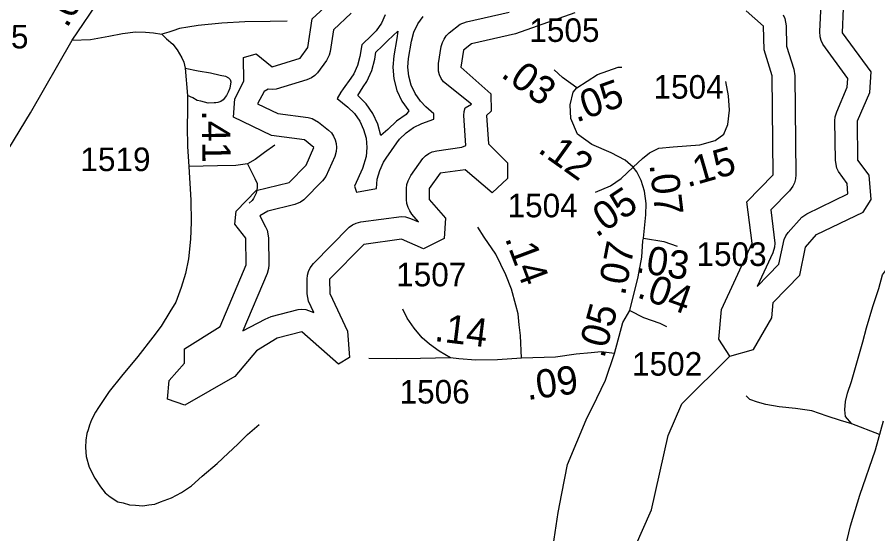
# Model space of a CAD drawing. Extents: x 2290615 to 2522933, y 819489 to 1012715.
# Drawn here: x 2334829 to 2339390, y 999881 to 1002622 of the extents above; entities that cross this region are included whole.
import ezdxf

# ---------------------------------------------------------------- set-up
doc = ezdxf.new("R2010")
doc.units = 0
for name, color, linetype in [('Exist Hydrographic Buffer Line', 7, 'Continuous'), ('Exist Hydrographic Lake Shore', 7, 'Continuous'), ('Exist Hydrographic Misc Water Feature', 7, 'Continuous'), ('Exist Road Non-System Type 51', 7, 'Continuous'), ('Exist Road Secondary Mileage Tenths English Label', 7, 'Continuous'), ('Exist Road Secondary Type 51 Attributed', 7, 'Continuous'), ('Exist Road Secondary Type 51 Number Label', 7, 'Continuous')]:
    doc.layers.add(name, color=color, linetype=linetype)

msp = doc.modelspace()

# ---------------------------------------------------------------- linework, layer by layer
at = {"layer": 'Exist Hydrographic Buffer Line'}
for points in [[(2339227, 1001739.7), (2339180.9, 1001803.2), (2339172.2, 1001822.1), (2339164.9, 1001862), (2339162.8, 1002073), (2339164.7, 1002093.8), (2339172.4, 1002120.1), (2339228.4, 1002251.5), (2339231.3, 1002296.3), (2339097.8, 1002479.1), (2339089.2, 1002498.1), (2339083.7, 1002518.4), (2339082.2, 1002545.6), (2339090.6, 1002691.6)], [(2336024.5, 1000958.3), (2336142.6, 1001020.7), (2336175.2, 1001034.6), (2336317.1, 1001071.9), (2336337.8, 1001073.7), (2336358.7, 1001071.9), (2336401, 1001055.5), (2336373.1, 1001115.7), (2336365.9, 1001155.2), (2336364.9, 1001232.2), (2336366.7, 1001253), (2336372, 1001273.2), (2336380.9, 1001292.2), (2336399.1, 1001316.2), (2336588.6, 1001508.9), (2336605.8, 1001520.9), (2336624.9, 1001529.7), (2336649.5, 1001535.9), (2336865.8, 1001564.9), (2336886.7, 1001563.1), (2336913.8, 1001554.9), (2336956.4, 1001536.4), (2336921, 1001577.4), (2336908.9, 1001594.5), (2336900.1, 1001613.4), (2336894.7, 1001633.7), (2336892.9, 1001654.5), (2336892.9, 1001713.7), (2336894.7, 1001734.5), (2336900.1, 1001754.7), (2336914.6, 1001782.7), (2336978, 1001871.9), (2336992.5, 1001886.6), (2337010, 1001898.6), (2337028.8, 1001907.4), (2337053.2, 1001913.5), (2337186.1, 1001932.2), (2337206.2, 1001941.8), (2337195.9, 1002100.3), (2337197.6, 1002121.1), (2337203.1, 1002141.4), (2337237.2, 1002161.2), (2337087.9, 1002280.2), (2337075.8, 1002297.4), (2337067.2, 1002316.3), (2337061.6, 1002336.5), (2337061.6, 1002377.2), (2337076.6, 1002467.4), (2337082.1, 1002487.7), (2337091, 1002506.6), (2337102.9, 1002523.7), (2337118.6, 1002539.4), (2337176.9, 1002585.1), (2337210.7, 1002598.3), (2337435.7, 1002648.9)], [(2336599, 1002643.2), (2336505.3, 1002554.8), (2336488.1, 1002441), (2336482.6, 1002420.8), (2336467.6, 1002392.2), (2336420.9, 1002327.2), (2336406.1, 1002312.4), (2336388.9, 1002300.4), (2336364.1, 1002289.6), (2336200.6, 1002240.6), (2336179.9, 1002238.7), (2336159.2, 1002240.6), (2336137.5, 1002228.2), (2336103, 1002162.4), (2336210.5, 1002110.8), (2336371.6, 1002090), (2336391.9, 1002084.6), (2336425.6, 1002065.8), (2336479.1, 1002023.3), (2336493.9, 1002008.4), (2336505.9, 1001991.3), (2336514.6, 1001972.3), (2336520.1, 1001952.1), (2336521.9, 1001931.3), (2336520.1, 1001910.5), (2336511.9, 1001883.2), (2336464.9, 1001777.6), (2336446.9, 1001754), (2336348.1, 1001653.5), (2336330.8, 1001641.5), (2336299.7, 1001628.9), (2336158, 1001593.8), (2336115.1, 1001568.9), (2336144.9, 1001510.4), (2336153.7, 1001491.4), (2336160.8, 1001452), (2336162.9, 1001309.2), (2336161.1, 1001288.4), (2336153.5, 1001262.6), (2336024.5, 1000958.3)], [(2336779.9, 1002634.8), (2336759.4, 1002590.5), (2336731.3, 1002550.5), (2336709, 1002526.7), (2336655, 1002476.3), (2336645.6, 1002413.2), (2336632.9, 1002366), (2336612.4, 1002321.9), (2336597.8, 1002299.3), (2336556.8, 1002241.8), (2336543.5, 1002224.4), (2336525.2, 1002191), (2336581.8, 1002145.8), (2336616.5, 1002111.4), (2336644.4, 1002071.3), (2336664.9, 1002027.1), (2336677.6, 1001979.9), (2336681.9, 1001931.3), (2336677.6, 1001882.7), (2336658.3, 1001819), (2336617.3, 1001725.4), (2336627.1, 1001694.3), (2336732.9, 1001713.7), (2336737, 1001762.3)], [(2336737, 1001762.3), (2336750, 1001809.4), (2336770.5, 1001853.6), (2336783.8, 1001874.7), (2336840.8, 1001955.7), (2336855.4, 1001974.7), (2336889.8, 1002009.3), (2336929.8, 1002037.2), (2336974.1, 1002057.9), (2337036.4, 1002081.7), (2337036.6, 1002110.2), (2336994.6, 1002147.4), (2336965.5, 1002177.3), (2336937.4, 1002217.4), (2336916.9, 1002261.6), (2336904.2, 1002308.7), (2336899.9, 1002357.3), (2336903.5, 1002403.7), (2336919.1, 1002495.2), (2336931.8, 1002542.4), (2336952.3, 1002586.7), (2336980.4, 1002626.7)], [(2338888.9, 1002634.5), (2338897.7, 1002615.5), (2338904.9, 1002576.3), (2338906.7, 1002468.9), (2338944.6, 1002345.8), (2338950, 1002311.8), (2338955.9, 1001785.4), (2338954.1, 1001764.6), (2338948.7, 1001744.3), (2338939.9, 1001725.5), (2338921.9, 1001701.7), (2338822.4, 1001599.6), (2338844, 1001423), (2338842.1, 1001402.2), (2338832.9, 1001372.8), (2338750.2, 1001193), (2338865.7, 1001311.6), (2338894.2, 1001443), (2338903, 1001461.9), (2338915.7, 1001479.8), (2338987.7, 1001561.8), (2339013.1, 1001578.1), (2339231.1, 1001685.1), (2339227, 1001739.7)], [(2336756.3, 1001993.9), (2336740.1, 1002054.5), (2336713.7, 1002111.4), (2336677.6, 1002162.7), (2336633.3, 1002207.1), (2336662.8, 1002252.9), (2336681.7, 1002281.9), (2336708.1, 1002338.7), (2336724.3, 1002399.4), (2336730.1, 1002436.9), (2336763.7, 1002468.5), (2336792.6, 1002499.1), (2336845.9, 1002548), (2336840.4, 1002509.2), (2336824.8, 1002417), (2336819.9, 1002357.3), (2336825.4, 1002294.8), (2336841.6, 1002234.2), (2336868.1, 1002177.3), (2336904.2, 1002125.9), (2336889.8, 1002106.4), (2336838.3, 1002070.5), (2336794, 1002026.1), (2336756.3, 1001993.9)]]:
    msp.add_lwpolyline(points, dxfattribs=at)
at = {"layer": 'Exist Hydrographic Lake Shore'}
for points in [[(2338605.9, 1000824.1), (2338731, 1000858.7), (2338829, 1001026.8), (2338836, 1001109.2), (2338976, 1001252.9), (2339007, 1001401.9), (2339065, 1001469.9), (2339312.9, 1001588.4), (2339353.9, 1001655.8), (2339343.9, 1001783.4), (2339284.8, 1001863.2), (2339283, 1002073), (2339346.9, 1002223.4), (2339353.9, 1002332.2), (2339202, 1002539.2), (2339208.9, 1002670.8), (2339281.9, 1002782.2), (2339281.9, 1002847.7), (2339229.9, 1002947.5)], [(2337783.8, 1002644.8), (2337468.9, 1002533.4), (2337237, 1002481.2), (2337194.9, 1002446.6), (2337180, 1002357.3), (2337339.9, 1002216.3), (2337340.9, 1002124.3), (2337315.9, 1002100.3), (2337326, 1001949.7), (2337427.9, 1001848.9), (2337427.9, 1001766.9), (2337345.8, 1001691.2), (2337202.9, 1001813.3), (2337069.8, 1001794.7), (2337012.8, 1001713.7), (2337012.8, 1001654.5), (2337097.9, 1001556.2), (2337091, 1001447.6), (2336982.9, 1001393.9), (2336865.8, 1001444.8), (2336665.9, 1001417), (2336484.8, 1001232.2), (2336485.9, 1001156.9), (2336580, 1000957.2), (2336589.8, 1000816.4), (2336532, 1000781.2), (2336337.8, 1000953.6), (2336206, 1000918.7), (2336097.9, 1000851.8), (2335982.9, 1000715.9), (2335717.9, 1000563.8), (2335625.9, 1000596.1), (2335633.9, 1000694.9), (2335715.9, 1000786.8), (2335714.9, 1000862.4), (2335904.9, 1000981.8), (2336042.9, 1001309.2), (2336040.9, 1001450.3), (2335981.8, 1001523.4), (2335988.8, 1001592.6), (2336095.8, 1001702.1), (2336271, 1001745.4), (2336361, 1001837.7), (2336401.8, 1001931.3), (2336350.9, 1001971.9), (2336175.8, 1001994.2), (2335974.9, 1002091), (2335981.8, 1002189.7), (2336030.8, 1002283.7), (2336028.8, 1002408.4), (2336095.8, 1002427.6), (2336179.9, 1002358.7), (2336328.8, 1002404.3), (2336369.8, 1002461.8), (2336393, 1002613.7), (2336516.8, 1002730.5)], [(2338605.9, 1000824.1), (2338546.8, 1000913.6), (2338562, 1001071.7), (2338724, 1001423), (2338695.9, 1001641.8), (2338836, 1001785.4), (2338829.8, 1002310.4), (2338786.9, 1002449.8), (2338784.9, 1002574.4), (2338691.8, 1002656.1)]]:
    msp.add_lwpolyline(points, dxfattribs=at)
at = {"layer": 'Exist Hydrographic Misc Water Feature'}
msp.add_lwpolyline([(2337363.1, 995474.6), (2337622, 996069.5), (2337677, 996370.5), (2338071.9, 996734.8), (2338143.9, 997043), (2338181, 997402.3), (2338244, 997693.8), (2338272.9, 998062.6), (2338239, 998087.5), (2338151.9, 998402.4), (2337998.9, 998648.9), (2337961, 999083.9), (2338101.9, 999808.5), (2338190.9, 1000009.2), (2338278, 1000403.4), (2338351, 1000570.6), (2338605.9, 1000824.1)], dxfattribs=at)
at = {"layer": 'Exist Road Non-System Type 51'}
for points in [[(2336259, 1002600.6), (2336169.3, 1002599.6), (2336035.8, 1002598.6), (2335913.6, 1002590.4), (2335787.2, 1002578.2), (2335733.2, 1002570), (2335689.4, 1002561.9), (2335653.7, 1002549.7), (2335632.3, 1002543.5), (2335595.8, 1002531.7)], [(2336259, 1002600.6), (2336169.3, 1002599.6), (2336035.8, 1002598.6), (2335913.6, 1002590.4), (2335787.2, 1002578.2), (2335733.2, 1002570), (2335689.4, 1002561.9), (2335653.7, 1002549.7), (2335632.3, 1002543.5), (2335595.8, 1002531.7)], [(2335719.9, 1002351.3), (2335788.1, 1002338.1), (2335854.2, 1002327), (2335904.5, 1002315.5), (2335932.5, 1002309.8), (2335948.5, 1002300.1), (2335956.7, 1002292.2), (2335960.7, 1002280.2), (2335955.1, 1002246.1), (2335947.5, 1002224), (2335937.6, 1002206), (2335919.9, 1002183.9), (2335908, 1002175.6), (2335892.1, 1002169.5), (2335882.1, 1002167.3), (2335872.1, 1002167.3), (2335840.1, 1002166.8), (2335802.1, 1002176.4), (2335782, 1002180.2), (2335759.8, 1002193.9), (2335731.6, 1002207.5)], [(2335719.9, 1002351.3), (2335788.1, 1002338.1), (2335854.2, 1002327), (2335904.5, 1002315.5), (2335932.5, 1002309.8), (2335948.5, 1002300.1), (2335956.7, 1002292.2), (2335960.7, 1002280.2), (2335955.1, 1002246.1), (2335947.5, 1002224), (2335937.6, 1002206), (2335919.9, 1002183.9), (2335908, 1002175.6), (2335892.1, 1002169.5), (2335882.1, 1002167.3), (2335872.1, 1002167.3), (2335840.1, 1002166.8), (2335802.1, 1002176.4), (2335782, 1002180.2), (2335759.8, 1002193.9), (2335731.6, 1002207.5)], [(2336194.8, 1001943), (2336139.3, 1001904.5), (2336089.8, 1001867.9), (2336050, 1001843.4)], [(2336194.8, 1001943), (2336139.3, 1001904.5), (2336089.8, 1001867.9), (2336050, 1001843.4)], [(2336050, 1001843.4), (2335988.1, 1001834.7), (2335890.1, 1001833.4), (2335738.2, 1001829.6)], [(2336050, 1001843.4), (2335988.1, 1001834.7), (2335890.1, 1001833.4), (2335738.2, 1001829.6)], [(2336050, 1001843.4), (2336068.5, 1001805.6), (2336089, 1001766), (2336101.3, 1001740.1), (2336101.4, 1001716.1), (2336095.8, 1001688), (2336082.1, 1001659.8), (2336074.4, 1001649.7), (2336058.5, 1001635.5)], [(2336050, 1001843.4), (2336068.5, 1001805.6), (2336089, 1001766), (2336101.3, 1001740.1), (2336101.4, 1001716.1), (2336095.8, 1001688), (2336082.1, 1001659.8), (2336074.4, 1001649.7), (2336058.5, 1001635.5)], [(2339252.6, 1000464), (2339217.9, 1000503.4), (2339214.8, 1000539), (2339219.5, 1000582.4), (2339228.8, 1000627.4), (2339250.5, 1000689.4), (2339310.9, 1000900.3), (2339329.5, 1000973.2), (2339363.6, 1001086.4), (2339395.8, 1001182.6), (2339414.4, 1001255.5), (2339467.1, 1001325.3), (2339572.5, 1001472.6), (2339638.1, 1001553.3)], [(2335547.2, 1000923.8), (2335468.5, 1000822.7), (2335381.7, 1000717.7), (2335316.6, 1000636.7), (2335259.7, 1000552.2), (2335243.9, 1000525.9), (2335222.6, 1000485.8), (2335212.9, 1000457.6), (2335205.1, 1000433.4), (2335197.3, 1000413.5), (2335191.8, 1000377.5), (2335190.2, 1000339.4), (2335194.8, 1000291.3), (2335209.5, 1000235.5), (2335240.3, 1000175.9), (2335270.8, 1000130.4), (2335295.2, 1000098.8), (2335321.5, 1000077), (2335361.7, 1000051.5), (2335389.8, 1000045.8), (2335423.9, 1000034.2), (2335456, 1000032.5), (2335493.9, 1000029.1), (2335525.9, 1000035.4), (2335557.8, 1000037.9), (2335587.7, 1000050.2), (2335647.4, 1000072.8), (2335699.1, 1000099.6), (2335752.7, 1000136.2), (2335810, 1000186.8), (2335889.1, 1000253.7), (2335946.5, 1000308.5), (2335997.9, 1000357), (2336049.3, 1000407.8), (2336110.7, 1000460.3)], [(2337126.1, 1000814.5), (2336966.2, 1000810.5), (2336838.4, 1000809.1), (2336692.2, 1000811.3)], [(2337126.1, 1000814.5), (2336966.2, 1000810.5), (2336838.4, 1000809.1), (2336692.2, 1000811.3)], [(2339399.3, 1000408), (2339252.6, 1000464), (2339193, 1000482.6), (2339120.9, 1000505.1), (2339039.5, 1000533), (2338953, 1000546.5), (2338867, 1000555.6), (2338796.9, 1000566.7), (2338752.7, 1000580.1), (2338712.5, 1000593.7), (2338692.3, 1000613.5)]]:
    msp.add_lwpolyline(points, dxfattribs=at)
at = {"layer": 'Exist Road Secondary Type 51 Attributed'}
msp.add_line((2335120.2, 1002500.1), (2335347.8, 1002836), dxfattribs=at)
for points in [[(2335120.2, 1002500.1), (2335218.2, 1002503.2), (2335314, 1002522.3), (2335387.7, 1002535.4), (2335455.8, 1002544.2), (2335509.7, 1002542.8), (2335551.7, 1002539.3), (2335595.8, 1002531.7), (2335620.2, 1002508.1), (2335654.4, 1002478.5), (2335676.9, 1002448.8), (2335701.4, 1002407), (2335711.6, 1002383.2), (2335719.9, 1002351.3), (2335731.6, 1002207.5), (2335730.6, 1002125.4), (2335729.6, 1002041.5), (2335731, 1001935.5), (2335738.2, 1001829.6), (2335748.3, 1001651.9), (2335751.7, 1001534), (2335746.8, 1001443.9), (2335736.1, 1001339.8), (2335721.1, 1001261.6), (2335698, 1001187.4), (2335668.9, 1001110.9), (2335637.4, 1001058.6), (2335592.6, 1000982.1), (2335547.2, 1000923.8)], [(2334412.3, 1001226.7), (2334499.7, 1001400.8), (2334611, 1001618.1), (2334753.9, 1001875.9), (2334898.9, 1002115.4), (2335120.2, 1002500.1)], [(2337794.4, 1002247.1), (2337718.8, 1002302), (2337675.4, 1002342.3)], [(2337794.4, 1002247.1), (2337904.8, 1002317.5), (2338013.3, 1002356.3), (2338033.4, 1002356.3)], [(2338093.5, 1001826.9), (2338050.4, 1001863.1), (2337977.6, 1001903.4), (2337873.8, 1001946.9), (2337797.8, 1002001.1), (2337762.2, 1002084.9), (2337759.1, 1002157.8), (2337774.6, 1002224.4), (2337794.4, 1002247.1)], [(2338093.5, 1001826.9), (2338143.4, 1001872.4), (2338180.6, 1001901.9), (2338228.7, 1001926.7), (2338304.6, 1001934.4), (2338447.2, 1001945.3), (2338527.8, 1001968.6), (2338574.3, 1002001.1), (2338594.4, 1002052.3), (2338603.7, 1002129.8), (2338599.1, 1002204.3), (2338583.6, 1002280.3)], [(2337893.9, 1001694.1), (2337973, 1001728.2), (2338030.3, 1001767), (2338093.5, 1001826.9)], [(2338147.7, 1001449.9), (2338160.1, 1001574.1), (2338161.7, 1001634.6), (2338153.9, 1001699.7), (2338135.3, 1001755.5), (2338112.1, 1001802.1), (2338093.5, 1001826.9)], [(2337502.2, 1000813), (2337496.7, 1000933), (2337489.9, 1000990.8), (2337483.3, 1001048.7), (2337470.8, 1001094.7), (2337447.7, 1001178.4), (2337418.7, 1001256), (2337365.4, 1001365.3), (2337304.5, 1001454.6), (2337269.9, 1001508.2)], [(2338074.9, 1001065.3), (2338119.8, 1001245.2), (2338140, 1001349.1), (2338144.6, 1001435.9), (2338147.7, 1001449.9)], [(2338147.7, 1001449.9), (2338256.2, 1001433), (2338325.9, 1001406.6)], [(2337502.2, 1000813), (2337374.3, 1000803.5), (2337260.3, 1000802.2), (2337170.2, 1000809.1), (2337126.1, 1000814.5), (2337065.8, 1000849.9), (2337013.3, 1000887.1), (2336974.9, 1000920.8), (2336932.3, 1000972.2), (2336895.7, 1001025.8), (2336873.1, 1001073.5)], [(2337994, 1000838.2), (2338039.2, 1001001.7), (2338074.9, 1001065.3)], [(2338074.9, 1001065.3), (2338147.7, 1001029.6), (2338234.5, 1000998.6), (2338270.1, 1000981.5)], [(2336917.7, 996377.8), (2337071.8, 996743.2), (2337143.1, 996955.7), (2337216.9, 997161), (2337255.7, 997323.8), (2337283.6, 997461.8), (2337325.5, 997709.2), (2337353.4, 997895.3), (2337412.2, 998243.6), (2337492.8, 998740.5), (2337619.7, 999517.8), (2337673.9, 999851.8), (2337695.6, 999994.5), (2337715.7, 1000095.3), (2337745, 1000249.3), (2337844.2, 1000486.2), (2337901.5, 1000601), (2337946.4, 1000695.6), (2337994, 1000838.2)], [(2337994, 1000838.2), (2337923.7, 1000846.2), (2337871.6, 1000841.4), (2337791.9, 1000834.5), (2337682, 1000819.2), (2337502.2, 1000813)], [(2339397.4, 998914.3), (2339375.7, 999013.6), (2339343.2, 999129.9), (2339296.7, 999227.6), (2339228.7, 999421.4), (2339202.4, 999609.1), (2339210.1, 999775), (2339245.8, 999923.9), (2339295.3, 1000086.7), (2339377.3, 1000327.4), (2339419.2, 1000480.9)]]:
    msp.add_lwpolyline(points, dxfattribs=at)

# ---------------------------------------------------------------- texts
at = {"layer": 'Exist Road Secondary Mileage Tenths English Label'}
for s, rotation, p in [('.07', 59.0759, (2335092.6, 1002560.7)), ('.03', 324.0207, (2337386.9, 1002309.4)), ('.05', 19.6663, (2337792.4, 1002062.6)), ('.41', 270.7376, (2335807.3, 1002127.9)), ('.12', 324.4434, (2337582.7, 1001910)), ('.15', 16.1016, (2338380.7, 1001718.8)), ('.07', 276.7841, (2338179.3, 1001840.4)), ('.05', 34.0642, (2337898.6, 1001450.6)), ('.14', 290.4878, (2337412.2, 1001449.2)), ('.07', 79.0272, (2338049.5, 1001140.9)), ('.03', 351.131, (2338101.9, 1001270.6)), ('.04', 340.3337, (2338107.5, 1001137.8)), ('.05', 74.5537, (2337939.2, 1000807.9)), ('.14', 353.0231, (2337035.9, 1000904.6)), ('.09', 7.945, (2337533.2, 1000590.3))]:
    msp.add_text(s, height=150, rotation=rotation, dxfattribs=at).set_placement(p)
at = {"layer": 'Exist Road Secondary Type 51 Number Label'}
for s, p in [('1505', (2337543.1, 1002491.2)), ('1475', (2334516.9, 1002456.8)), ('1504', (2338201.1, 1002190.1)), ('1519', (2335163.8, 1001805.8)), ('1504', (2337427.6, 1001560.5)), ('1503', (2338428.8, 1001302.4)), ('1507', (2336837.3, 1001194.3)), ('1502', (2338087.4, 1000720.3)), ('1506', (2336855.2, 1000572.4))]:
    msp.add_text(s, height=125, dxfattribs=at).set_placement(p)

doc.saveas('drawing.dxf')
